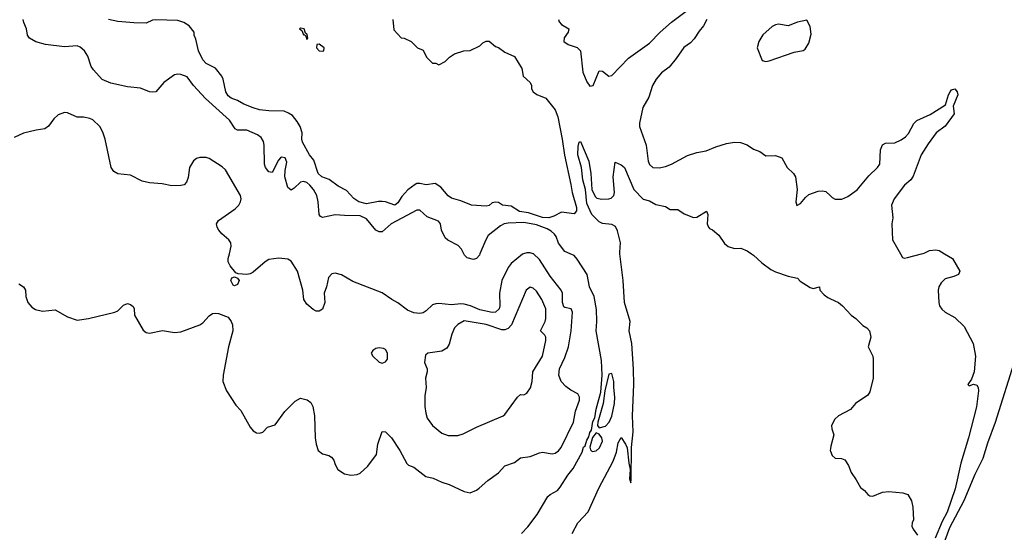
# Model space of a CAD drawing. Header units: inches. Extents: x 1694797 to 1849917, y 907313 to 1017959.
# Tile 558 of 656: x 1804845 to 1811105, y 918231 to 921488. Entities that reach past the tile are written whole.
import ezdxf

# ---------------------------------------------------------------- set-up
doc = ezdxf.new("R2010")
doc.units = ezdxf.units.IN
doc.header["$MEASUREMENT"] = 0
for name, color, linetype in [('B8901', 7, 'Continuous'), ('B8902', 7, 'Continuous'), ('B8911', 7, 'Continuous'), ('B8912', 7, 'Continuous')]:
    doc.layers.add(name, color=color, linetype=linetype)

msp = doc.modelspace()

# ---------------------------------------------------------------- linework, layer by layer
at = {"layer": 'B8901', "color": 5}
for points, elevation in [([(1804839.3, 919810), (1804868.4, 919790), (1804882.6, 919770), (1804884, 919730), (1804897.3, 919690), (1804921.6, 919661.6), (1804945.5, 919645.5), (1804990, 919635.4), (1805070, 919643.7), (1805150, 919599.3), (1805210, 919578), (1805282, 919590), (1805449, 919630), (1805470, 919638), (1805505.9, 919674.1), (1805530, 919685.5), (1805550, 919679.1), (1805566, 919666), (1805573.4, 919650), (1805574, 919610), (1805630, 919515.5), (1805650, 919500.3), (1805670, 919496.5), (1805753.2, 919513.2), (1805830, 919500.5), (1805870, 919504.9), (1805991.3, 919548.7), (1806010, 919562), (1806050, 919607.3), (1806070, 919620.5), (1806090, 919623.8), (1806110, 919620.4), (1806170, 919598.4), (1806190.4, 919570), (1806197.1, 919550), (1806200.4, 919510), (1806171.7, 919408.3), (1806139.5, 919230), (1806136.4, 919190), (1806159.5, 919130), (1806218.8, 919038.8), (1806250, 919004.7), (1806310, 918898.8), (1806330, 918874.8), (1806350, 918863), (1806370, 918860.5), (1806390, 918868), (1806420.5, 918899.5), (1806470, 918914), (1806530, 918998.9), (1806596.9, 919063.1), (1806630, 919082), (1806673, 919073), (1806695.6, 919055.6), (1806708.8, 919030), (1806718.9, 918970), (1806723.6, 918830), (1806730.3, 918790), (1806743.1, 918750), (1806770, 918728.9), (1806810, 918718), (1806827.8, 918707.8), (1806841.3, 918690), (1806850, 918660.7), (1806867.2, 918630), (1806910, 918602), (1806950, 918592.8), (1806990, 918597.4), (1807010, 918607.4), (1807058.7, 918650), (1807114.6, 918725.4), (1807121.7, 918790), (1807150, 918871.3), (1807171, 918870), (1807210, 918830.5), (1807262, 918750), (1807307.3, 918667.3), (1807317.6, 918657.6), (1807350, 918644.2), (1807426.2, 918586.2), (1807474.7, 918574.7), (1807530, 918548.8), (1807575.1, 918535.1), (1807670, 918490.4), (1807710, 918481.6), (1807750, 918497.6), (1807767, 918510), (1807820.6, 918559.4), (1807890, 918608.9), (1807930, 918652.8), (1807990, 918674), (1808030, 918703.6), (1808090, 918712.4), (1808150, 918736.5), (1808170, 918739.6), (1808230, 918729.2), (1808250, 918733.8), (1808270, 918748.2), (1808286.8, 918770), (1808365.2, 918930), (1808379.4, 919000.6), (1808404.2, 919070), (1808404.4, 919090), (1808394.7, 919110), (1808350, 919133.5), (1808317.6, 919157.6), (1808287.8, 919190), (1808272.1, 919230), (1808277, 919270), (1808310, 919340.9), (1808334.9, 919410), (1808350.5, 919510), (1808359.5, 919630), (1808351.5, 919651.5), (1808310, 919658.4), (1808304, 919664), (1808297.2, 919690), (1808295.5, 919750), (1808287.4, 919770), (1808217.6, 919857.6), (1808150, 919963.7), (1808111, 920000)], 720), ([(1808048.9, 920000), (1808042.3, 919997.7), (1807970, 919939.8), (1807950, 919913.1), (1807910.6, 919830), (1807896.4, 919750), (1807898.3, 919670), (1807894.2, 919650), (1807870.5, 919629.5), (1807850, 919628), (1807770, 919643.6), (1807710.8, 919670.8), (1807670, 919680.9), (1807650, 919682.8), (1807590, 919676.6), (1807510, 919684.1), (1807490, 919683.1), (1807470, 919676), (1807430, 919638.3), (1807410, 919625.4), (1807390, 919621.7), (1807350, 919624.4), (1807310, 919642.2), (1807250, 919689.7), (1807212, 919710), (1807150, 919753), (1806963.8, 919823.8), (1806890, 919866.6), (1806850, 919877.2), (1806830, 919874), (1806807.8, 919850), (1806794.9, 919790), (1806780.9, 919750), (1806784.1, 919690), (1806771.1, 919648.9), (1806750, 919635.1), (1806730, 919636.9), (1806710, 919645.7), (1806670, 919680.4), (1806651.6, 919710), (1806645.1, 919770), (1806611.3, 919890), (1806570, 919953.7), (1806550, 919967.1), (1806492.3, 919972.3), (1806430, 919965.2), (1806405, 919950), (1806330, 919883.4), (1806310, 919872.8), (1806288.5, 919868.5), (1806233, 919873), (1806219.5, 919879.5), (1806183.6, 919923.6), (1806171.1, 919950), (1806171, 919970), (1806178, 920000)], 720), ([(1807770.7, 920000), (1807767.6, 919992.4), (1807750, 919969.7), (1807730, 919965.1), (1807690, 919975.4), (1807672.2, 919992.2), (1807668.6, 920000)], 680), ([(1808036, 918224), (1808075.1, 918264.9), (1808135.5, 918344.5), (1808202.8, 918457.2), (1808217, 918470), (1808263.9, 918496.1), (1808282.1, 918517.9), (1808330, 918593.7), (1808364, 918636), (1808421.2, 918738.8), (1808430, 918771.2), (1808439.8, 918780.2), (1808450, 918817), (1808463.7, 918836.3), (1808470, 918865.5), (1808479.6, 918880.4), (1808490, 918934.4), (1808501.7, 918958.3), (1808510, 919014), (1808539.6, 919120.4), (1808549.4, 919230), (1808543.1, 919323.1), (1808509.2, 919510), (1808514.1, 919570), (1808512.5, 919647.5), (1808498.3, 919730), (1808467.4, 919790), (1808452.2, 919870), (1808390, 919965.6), (1808370, 919988.9), (1808344.3, 920000)], 680), ([(1808357.9, 918222.1), (1808393.5, 918290), (1808458.6, 918361.4), (1808526.2, 918510), (1808618.3, 918681.7), (1808640.5, 918739.5), (1808650, 918798.8), (1808670, 918834), (1808697.6, 918790), (1808706.5, 918766.5), (1808718, 918670), (1808727.3, 918630), (1808723, 918570), (1808730, 918544.7), (1808733.4, 918566.6), (1808734.6, 918770), (1808745.3, 918870), (1808742, 918970), (1808749.1, 919170), (1808747.1, 919267.1), (1808738, 919430), (1808721, 919510), (1808726.3, 919570), (1808689.9, 919690), (1808681.1, 919830), (1808661.3, 920000)], 660), ([(1809497.7, 920000), (1809510, 919991), (1809562.5, 919942.5), (1809620.6, 919900.6), (1809650, 919885.8), (1809730, 919858.4), (1809790, 919844.7), (1809807.3, 919827.3), (1809870, 919786), (1809890, 919781), (1809930, 919791.3), (1809933, 919770), (1809959.9, 919739.9), (1809983, 919723), (1810000, 919714.7)], 660), ([(1810000, 918763.2), (1809998.9, 918750), (1810000, 918746.8)], 660)]:
    msp.add_lwpolyline(points, dxfattribs=dict(at, elevation=elevation))
for points, elevation in [([(1806210, 919797.2), (1806201.5, 919801.5), (1806186.6, 919830), (1806193.2, 919846.8), (1806210, 919854.8), (1806230, 919846), (1806240.7, 919830), (1806230, 919806)], 720), ([(1808090, 919787.6), (1808064.2, 919770), (1807970.9, 919549.1), (1807950, 919525.2), (1807930, 919518), (1807910, 919518.3), (1807810, 919551.6), (1807670, 919574.8), (1807630, 919550.8), (1807609.1, 919530), (1807591.6, 919490), (1807574.8, 919425.2), (1807560, 919400), (1807530, 919381.7), (1807441, 919370), (1807424.6, 919355.4), (1807419.3, 919310), (1807434.9, 919270), (1807434.9, 919250), (1807426, 919210), (1807430.4, 919150), (1807421.7, 919098.3), (1807420.8, 919030), (1807427.1, 918987.1), (1807436.7, 918956.7), (1807470, 918908.4), (1807530, 918860.3), (1807570, 918846.3), (1807630, 918844.9), (1807664.5, 918855.5), (1807750, 918899.6), (1807918.4, 918970), (1807930, 918979.5), (1808010, 919090.4), (1808030, 919107.3), (1808050, 919104), (1808070, 919114.9), (1808091.7, 919148.3), (1808104.2, 919190), (1808107.6, 919250), (1808169.8, 919350), (1808189.8, 919450), (1808189.7, 919470), (1808183.1, 919483.1), (1808156.4, 919510), (1808185.7, 919570), (1808191.1, 919590), (1808189.7, 919650), (1808165.4, 919710), (1808130, 919763.6), (1808110, 919781.6)], 740), ([(1807130, 919403.7), (1807110, 919398), (1807090, 919385.2), (1807079.1, 919370), (1807090, 919351), (1807130, 919311), (1807150, 919306), (1807170, 919314), (1807183.7, 919330), (1807184.5, 919370), (1807170, 919392.7), (1807158.7, 919398.7)], 740), ([(1808610, 919239), (1808590, 919235.3), (1808565.3, 919130), (1808554.6, 919050), (1808520.3, 918930), (1808519.5, 918910), (1808530, 918895.5), (1808570, 918905.8), (1808592.5, 918930), (1808610, 918968.5), (1808626.3, 919050), (1808628.7, 919090), (1808621.8, 919150), (1808622.6, 919190)], 680), ([(1808510, 918862.7), (1808487, 918833), (1808470.7, 918770.7), (1808474.4, 918754.4), (1808484, 918744), (1808510, 918747.7), (1808532.4, 918767.6), (1808550.7, 918810), (1808546.3, 918830), (1808530, 918853.2)], 680)]:
    msp.add_lwpolyline(points, close=True, dxfattribs=dict(at, elevation=elevation))
at = {"layer": 'B8902', "color": 5}
for points, elevation in [([(1808270.7, 921490), (1808274, 921474), (1808290, 921458.8), (1808336, 921430), (1808332.4, 921410), (1808307.8, 921372.2), (1808305.2, 921350), (1808331.3, 921331.3), (1808390, 921312.2), (1808410, 921291.5), (1808425.9, 921154.1), (1808450, 921093.4), (1808470, 921065.3), (1808490.5, 921069.5), (1808530, 921162.4), (1808550, 921160.8), (1808590, 921129.2), (1808610, 921134.4), (1808715.9, 921244.1), (1808850, 921340.1), (1808916.6, 921410), (1808990, 921472.2), (1809091.2, 921548.8)], 680), ([(1807668.6, 920000), (1807654.5, 920030), (1807633.8, 920053.8), (1807567.4, 920087.4), (1807550, 920102), (1807526, 920150), (1807519.7, 920190), (1807508.2, 920208.2), (1807436, 920236), (1807390, 920276.9), (1807370, 920277.2), (1807207.1, 920190), (1807150, 920140.2), (1807130, 920139.7), (1807110, 920151.7), (1807050, 920223), (1807010, 920242), (1806910, 920242.9), (1806850, 920248.2), (1806770, 920230.9), (1806757.4, 920237.4), (1806750, 920249.4), (1806743.5, 920330), (1806733.8, 920370), (1806713.8, 920410), (1806690, 920437.4), (1806670, 920452.9), (1806650, 920460.8), (1806630, 920454.9), (1806590, 920417), (1806570, 920405.3), (1806550, 920421.6), (1806531.7, 920490), (1806532.3, 920530), (1806543.5, 920583.5), (1806532.6, 920610), (1806510, 920614.7), (1806503.7, 920610), (1806490, 920596.3), (1806450, 920517.6), (1806430, 920520.5), (1806408.9, 920550), (1806401.1, 920570), (1806399.4, 920690), (1806395, 920715), (1806379.9, 920739.9), (1806356, 920756), (1806290, 920786.4), (1806230, 920786.6), (1806215, 920795), (1806178.1, 920850), (1806026.7, 920986.7), (1805950.7, 921070), (1805910, 921124.5), (1805870, 921139.3), (1805850, 921142.7), (1805830, 921138.5), (1805761.7, 921090), (1805710, 921029.6), (1805692.2, 921027.8), (1805670, 921029.7), (1805614.1, 921054.1), (1805530, 921061.7), (1805425.3, 921085.3), (1805370, 921109), (1805315.3, 921170), (1805299.7, 921190), (1805277.3, 921257.3), (1805256.9, 921290), (1805230, 921314.5), (1805210, 921321.5), (1805130, 921315.6), (1805010, 921330.9), (1804948, 921348), (1804908.2, 921370), (1804894.1, 921390), (1804888, 921430), (1804871.7, 921470), (1804867.2, 921490)], 680), ([(1807218, 921490), (1807223.6, 921423.6), (1807270, 921374), (1807290, 921372), (1807334, 921350), (1807374, 921310), (1807410, 921294), (1807431.1, 921251.1), (1807470, 921212), (1807490, 921212), (1807510, 921202), (1807550, 921222), (1807578, 921250), (1807610, 921271.3), (1807668.9, 921291.1), (1807710, 921292), (1807770, 921322), (1807790, 921342), (1807810, 921351.3), (1807830, 921351.3), (1807870, 921318), (1807890, 921311), (1807930, 921282.8), (1807990, 921254), (1808038, 921178), (1808046, 921130), (1808091, 921090), (1808098.8, 921070), (1808098.8, 921050), (1808110.7, 921030), (1808132.3, 921012.3), (1808190, 920990.7), (1808250, 920915.8), (1808267.3, 920870), (1808294.4, 920730), (1808308.2, 920628.2), (1808350, 920441), (1808356.9, 920390), (1808385.3, 920294.7), (1808385.7, 920274.3), (1808370, 920253.6), (1808290, 920265.6), (1808240.8, 920239.2), (1808210, 920228.8), (1808170, 920230.7), (1808080.3, 920260.3), (1808022.4, 920270), (1807970, 920303.5), (1807915.3, 920310), (1807890, 920327), (1807870, 920329.4), (1807850, 920323.7), (1807830, 920307), (1807810, 920303.7), (1807718, 920310), (1807650, 920336.9), (1807590, 920354.2), (1807569.9, 920369.9), (1807523.5, 920423.5), (1807486.3, 920446.3), (1807430, 920438.7), (1807388.1, 920448.1), (1807370, 920447.1), (1807358.9, 920441.1), (1807312.1, 920407.9), (1807275.3, 920364.7), (1807250, 920324.2), (1807230, 920309.6), (1807170, 920331.5), (1807150, 920333.6), (1807126.9, 920333.1), (1807050, 920318), (1807001.2, 920330), (1806970, 920352.3), (1806922, 920402), (1806869.3, 920430), (1806812.1, 920472.1), (1806765.2, 920490), (1806742.7, 920510), (1806716.1, 920596.1), (1806686.6, 920630), (1806643.7, 920710), (1806639.3, 920730), (1806641.2, 920770), (1806629, 920810), (1806610, 920842), (1806578.6, 920878.6), (1806554.8, 920894.8), (1806526.3, 920906.3), (1806430, 920909.6), (1806370, 920916.2), (1806330, 920927.6), (1806270, 920951.6), (1806230, 920975.6), (1806190, 920989.7), (1806170, 921004.2), (1806155.6, 921030), (1806139.7, 921110), (1806130, 921129.3), (1806090, 921179.3), (1806030, 921209.6), (1806010, 921233.2), (1805982, 921290), (1805965.6, 921365.6), (1805955.3, 921390), (1805955.3, 921410), (1805922, 921450), (1805888.7, 921470), (1805850, 921483.7), (1805710, 921488), (1805690, 921485.1), (1805650, 921467), (1805570, 921468), (1805470, 921476.9), (1805408.7, 921490)], 660), ([(1809213.5, 921490), (1809191.6, 921450), (1809164.1, 921415.9), (1809133.7, 921366.3), (1809110, 921342.2), (1809067.5, 921312.5), (1809019.3, 921240.7), (1808973.3, 921186.7), (1808926.5, 921150), (1808891.2, 921110), (1808869.1, 921070), (1808844.6, 920995.4), (1808807.1, 920930), (1808785.2, 920830), (1808784.9, 920810), (1808827.2, 920690), (1808840.3, 920590), (1808850, 920568.4), (1808870, 920548.9), (1808910, 920547.2), (1808950, 920554.9), (1808990, 920570.2), (1809090, 920626), (1809150, 920644.9), (1809210, 920654.9), (1809270, 920680.3), (1809338, 920702), (1809389.8, 920710.2), (1809427.4, 920707.4), (1809470, 920692.4), (1809510, 920664.9), (1809551, 920650), (1809590, 920623), (1809650, 920624.4), (1809690.7, 920610), (1809724.9, 920550), (1809765.5, 920510), (1809777, 920490), (1809788.5, 920410), (1809780.7, 920330), (1809786.8, 920306.8), (1809810, 920320.7), (1809840.7, 920359.3), (1809862.2, 920377.8), (1809920.9, 920399.1), (1809950, 920401.5), (1809970, 920396.5), (1810000, 920368.3)], 680), ([(1806178, 920000), (1806189.8, 920050), (1806187.2, 920070), (1806175.4, 920090), (1806130, 920128.4), (1806112, 920150), (1806099.8, 920170), (1806095.3, 920190), (1806108.2, 920211.8), (1806214.3, 920285.7), (1806238.6, 920310), (1806249.9, 920330.1), (1806253, 920350), (1806249.8, 920370), (1806153.3, 920533.3), (1806132.6, 920552.6), (1806050, 920606), (1806030, 920613.5), (1805990, 920612.3), (1805970, 920606.3), (1805950, 920590.8), (1805924.5, 920550), (1805915.3, 920484.7), (1805905, 920455), (1805890, 920439.4), (1805870, 920434.3), (1805812.5, 920432.5), (1805750, 920446), (1805670, 920452.6), (1805622.9, 920462.9), (1805550, 920499.3), (1805470, 920509.4), (1805444, 920524), (1805425.6, 920550), (1805388.7, 920730), (1805374.3, 920774.3), (1805355.4, 920810), (1805310, 920852.6), (1805290, 920861.1), (1805250, 920868.5), (1805210, 920868.2), (1805150, 920897.4), (1805130, 920898.3), (1805090, 920884.7), (1805061.1, 920858.9), (1805029.2, 920810.8), (1805005.7, 920794.3), (1804950, 920787.2), (1804870, 920768.1), (1804810, 920739.8)], 720), ([(1808661.3, 920000), (1808660.2, 920010), (1808664.3, 920070), (1808646.4, 920146.4), (1808633.1, 920173.1), (1808610, 920186.6), (1808550, 920192.2), (1808530, 920203.1), (1808481.7, 920250), (1808450, 920319.3), (1808441.8, 920410), (1808426.2, 920470), (1808416.4, 920550), (1808393, 920630), (1808396.5, 920683.5), (1808402, 920710), (1808410, 920714.8), (1808464.6, 920590), (1808475.6, 920510), (1808482.2, 920410), (1808504.8, 920364.8), (1808514.6, 920354.6), (1808547.2, 920347.2), (1808589.8, 920350.2), (1808605.5, 920354.5), (1808623.6, 920370), (1808627.1, 920390), (1808618.9, 920490), (1808630, 920582), (1808670, 920566.8), (1808690.5, 920550), (1808750.2, 920410.2), (1808808.2, 920348.2), (1808850, 920336.5), (1808890, 920312.9), (1808950, 920300.3), (1808981.7, 920281.7), (1809030, 920281.6), (1809070, 920255.5), (1809130, 920230.5), (1809150, 920234), (1809211.9, 920271.9), (1809219.5, 920250), (1809216.4, 920190), (1809223.8, 920170), (1809230, 920160.7), (1809250, 920153), (1809290, 920119.5), (1809325.8, 920065.8), (1809350, 920046.3), (1809390, 920034.4), (1809430, 920036.9), (1809470, 920020.2), (1809497.7, 920000)], 660), ([(1808344.3, 920000), (1808310, 920014.8), (1808270, 920068.7), (1808255.7, 920110), (1808245.3, 920125.3), (1808224.4, 920144.4), (1808198.4, 920158.4), (1808130, 920184.1), (1808050, 920198.6), (1807950, 920195.4), (1807924.9, 920190), (1807902.1, 920177.9), (1807823.6, 920116.4), (1807808.1, 920090), (1807770.7, 920000)], 680), ([(1808111, 920000), (1808110, 920000.9), (1808090, 920007.7), (1808070, 920007.5), (1808048.9, 920000)], 720)]:
    msp.add_lwpolyline(points, dxfattribs=dict(at, elevation=elevation))
for points, elevation in [([(1806630, 921435.3), (1806624.7, 921430), (1806638.8, 921418.8), (1806650, 921392), (1806654, 921394), (1806663.6, 921383.6), (1806670, 921362), (1806678, 921370), (1806675.3, 921384.7), (1806670, 921398), (1806662, 921402), (1806654, 921430)], 660), ([(1809850, 921486), (1809790, 921473.2), (1809730.4, 921449.6), (1809670, 921459.6), (1809650, 921455.6), (1809630, 921444.5), (1809570, 921391.8), (1809544.4, 921350), (1809534.8, 921310), (1809564.7, 921230), (1809590, 921222.8), (1809610, 921227.7), (1809770, 921282), (1809826.6, 921293.4), (1809838, 921302), (1809861.5, 921338.5), (1809876.5, 921396.5), (1809870, 921446)], 720), ([(1806750, 921332.7), (1806734, 921330), (1806731.3, 921310), (1806750, 921291.3), (1806770, 921287.3), (1806778, 921290), (1806781.2, 921310)], 660)]:
    msp.add_lwpolyline(points, close=True, dxfattribs=dict(at, elevation=elevation))
at = {"layer": 'B8911', "color": 5}
for points, elevation in [([(1810444.8, 920000), (1810457.3, 919977.3), (1810470, 919973.4), (1810490, 919977.1), (1810578.6, 920000)], 680), ([(1810724.9, 920000), (1810776, 919970), (1810822, 919890), (1810814, 919870), (1810784, 919856), (1810730, 919840.9), (1810703.4, 919816.6), (1810688, 919790), (1810685.5, 919770), (1810688, 919690), (1810694, 919670), (1810708.6, 919648.6), (1810730, 919630.6), (1810790, 919595.5), (1810850, 919538), (1810906.7, 919430), (1810921.3, 919350), (1810914.4, 919250), (1810896.8, 919203.2), (1810874, 919170), (1810882, 919162), (1810908.4, 919171.6), (1810930, 919166), (1810938, 919150), (1810940.4, 919130), (1810928.9, 919028.9), (1810877, 918830), (1810827.9, 918670), (1810792.9, 918507.1), (1810741.7, 918358.3), (1810710, 918299.6), (1810665.9, 918194.1)], 680), ([(1810000, 919714.7), (1810050, 919690.3), (1810076.4, 919670), (1810131.4, 919611.4), (1810160.5, 919590), (1810205.5, 919545.5), (1810231, 919530), (1810247.3, 919510), (1810256.3, 919470), (1810239.1, 919410), (1810268.4, 919350), (1810270.4, 919330), (1810270.6, 919210), (1810250, 919124), (1810238, 919102), (1810159.1, 919050), (1810128.3, 919011.7), (1810051, 918970), (1810028.2, 918950), (1810006.7, 918910), (1810008.8, 918888.8), (1810022, 918850), (1810001.3, 918778.7), (1810000, 918763.2)], 660), ([(1810730, 918181.6), (1810759.4, 918260.6), (1810850, 918433.7), (1810919, 918601), (1810970, 918702.3), (1811000.3, 918799.7), (1811050.2, 918929.8), (1811177.6, 919342.4)], 680), ([(1810000, 918746.8), (1810010, 918719.1), (1810030, 918702), (1810070, 918698.8), (1810090.7, 918690.7), (1810114.4, 918654.4), (1810130.7, 918610), (1810164, 918564), (1810190, 918514.8), (1810216.4, 918496.4), (1810238, 918470), (1810250, 918462.8), (1810270, 918461), (1810330, 918486), (1810370, 918490.7), (1810460.7, 918480.7), (1810491.3, 918470), (1810516, 918430), (1810522.8, 918390), (1810526.8, 918310), (1810518.8, 918290), (1810517.3, 918270), (1810524.9, 918250), (1810552.8, 918212.8)], 660)]:
    msp.add_lwpolyline(points, dxfattribs=dict(at, elevation=elevation))
at = {"layer": 'B8912', "color": 5, "elevation": 680}
for points in [[(1810000, 920368.3), (1810010, 920358.9), (1810030, 920347.9), (1810071.5, 920348.5), (1810110, 920364), (1810170, 920406.9), (1810244.7, 920495.3), (1810298.8, 920550), (1810313.3, 920570), (1810318.9, 920661.1), (1810330, 920692.4), (1810350, 920703.7), (1810410, 920705.6), (1810450, 920724), (1810476.7, 920743.3), (1810495.4, 920764.6), (1810530, 920828.3), (1810550, 920847.8), (1810633.7, 920886.3), (1810732, 920948), (1810749.6, 921010), (1810760.9, 921030), (1810770, 921042.8), (1810791.3, 921050), (1810804.7, 921030), (1810810.7, 921010), (1810780.5, 920939.5), (1810785.5, 920890), (1810730, 920811.6), (1810671.1, 920768.9), (1810620.4, 920699.6), (1810576.3, 920630), (1810525.1, 920494.9), (1810511.3, 920470), (1810470, 920437.2), (1810404, 920350), (1810389, 920310), (1810396, 920230), (1810391, 920190), (1810394.8, 920090), (1810444.8, 920000)], [(1810578.6, 920000), (1810595.6, 920004.4), (1810630, 920020.7), (1810670, 920025.5), (1810690, 920020.5), (1810724.9, 920000)]]:
    msp.add_lwpolyline(points, dxfattribs=at)

doc.saveas('drawing.dxf')
